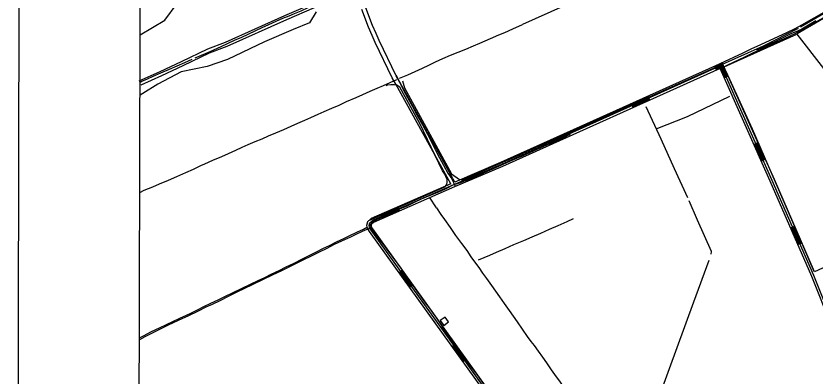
# Model space of a CAD drawing. Extents: x 3187622 to 3225504, y 800805 to 826213.
# Drawn here: x 3190957 to 3196432, y 809341 to 811808 of the extents above; entities that cross this region are included whole.
import ezdxf

# ---------------------------------------------------------------- set-up
doc = ezdxf.new("R2010")
doc.units = 0
for name, color, linetype in [('V-ANNO-SYMB', 7, 'Continuous'), ('V-BLDG-OTLN', 7, 'Continuous'), ('V-DTCH-CNTR', 7, 'Continuous'), ('V-GRID-FRAM', 7, 'Continuous'), ('V-ROAD-CNTR', 7, 'Continuous'), ('V-SITE-VEGE', 7, 'Continuous'), ('V-TOPO-SHOR', 7, 'Continuous')]:
    doc.layers.add(name, color=color, linetype=linetype)

msp = doc.modelspace()

# ---------------------------------------------------------------- linework, layer by layer
at = {"layer": 'V-ANNO-SYMB'}
msp.add_lwpolyline([(3190956.7, 802082.5), (3224039.9, 802015.1), (3224086.5, 824931.7), (3191003.4, 824999), (3190956.7, 802082.5)], dxfattribs=at)
at = {"layer": 'V-BLDG-OTLN'}
msp.add_lwpolyline([(3193860.8, 809720.7), (3193884.2, 809688.2), (3193916.7, 809711.6), (3193893.3, 809744.1)], close=True, dxfattribs=at)
at = {"layer": 'V-DTCH-CNTR'}
for points in [[(3193558.1, 811403.3), (3193580.2, 811360.8), (3193605.2, 811308.6), (3193637, 811248.7), (3193669.8, 811187.7), (3193700.3, 811130.4), (3193738.4, 811062.1), (3193773.6, 810997.4)], [(3193773.6, 810997.4), (3193800.2, 810944.6), (3193830.7, 810885.2), (3193854.6, 810835.8), (3193883.7, 810787), (3193912.6, 810731.9), (3193940.1, 810691.5), (3193961.7, 810642.2)], [(3193955.1, 810653.2), (3194002, 810666.9), (3194055, 810690.2), (3194120.9, 810717.7), (3194179.2, 810743.1), (3194240.4, 810769.5), (3194290.7, 810792), (3194357.7, 810821.5), (3194424.4, 810850.7), (3194499, 810884.5), (3194569.6, 810916.4), (3194622.4, 810938.9), (3194682.1, 810967.3), (3194751.7, 810997.4)], [(3193955.1, 810653.2), (3193899.4, 810623.7), (3193847.9, 810601.6), (3193796.8, 810581.2), (3193730.7, 810553.7), (3193683, 810529.6), (3193630.9, 810506.2), (3193581.4, 810483.8), (3193518.5, 810454.6), (3193473.8, 810434.2), (3193424.3, 810411.7), (3193397.5, 810397.2), (3193386.9, 810387.9), (3193378.1, 810365), (3193382.8, 810354.8), (3193347.1, 810340.3)], [(3193347.1, 810340.3), (3193291.7, 810316.1), (3193246.7, 810293.7), (3193184.9, 810265.7), (3193134.9, 810242.8), (3193083.2, 810215), (3193032.6, 810189.9), (3192976, 810161.9), (3192920.3, 810134.6), (3192860.7, 810105.8), (3192773.7, 810062.9), (3192710.7, 810032.4), (3192649.4, 810002.5), (3192573.8, 809966.6), (3192519.7, 809940), (3192463.4, 809913.6)], [(3193382.8, 810354.8), (3193406.2, 810324.1), (3193443.4, 810275.9), (3193472.3, 810240.1), (3193502.2, 810199.3), (3193530.1, 810162), (3193558.5, 810123), (3193589.7, 810079.9), (3193620.5, 810037.1), (3193648.5, 809997), (3193672, 809961.5)], [(3193672, 809961.5), (3193700.2, 809922.6), (3193729.7, 809882), (3193757.3, 809843.8), (3193785, 809808), (3193808.8, 809771.5), (3193829.4, 809743.8), (3193863.5, 809694.7), (3193893, 809649.8), (3193928.9, 809597.6), (3193960.8, 809554.5), (3194002.4, 809499.6), (3194036.1, 809450.5), (3194072.5, 809401.4), (3194118, 809342.3), (3194157.5, 809286.6), (3194187, 809243.6), (3194220.6, 809193.2), (3194257.2, 809144.6)], [(3192463.4, 809913.6), (3192409.5, 809886.5), (3192351.2, 809857.7), (3192299.7, 809832.3), (3192257.1, 809812.6), (3192199.4, 809783.4), (3192138.5, 809753.9), (3192066.5, 809721.1), (3191997.7, 809688.9), (3191943, 809663.5)], [(3191943, 809663.5), (3191887.7, 809635.1), (3191837.5, 809610.3), (3191802.1, 809590.1)]]:
    msp.add_lwpolyline(points, dxfattribs=at)
at = {"layer": 'V-GRID-FRAM'}
msp.add_lwpolyline([(3191838.8, 824434.1), (3223248.6, 824370.1), (3223219.5, 806183.5), (3191793.9, 806247.5), (3191838.8, 824434.1)], dxfattribs=at)
at = {"layer": 'V-ROAD-CNTR'}
for p, q in [((3195752, 811437.4), (3195739.7, 811464.8)), ((3195803.8, 811385.3), (3195831.2, 811397.5)), ((3195296.1, 811232.2), (3195283.8, 811259.5)), ((3195182.1, 811180.9), (3195169.8, 811208.2)), ((3194726.2, 810975.7), (3194713.9, 811003)), ((3194612.2, 810924.4), (3194599.9, 810951.7)), ((3196007.3, 810928.5), (3196034.7, 810940.7)), ((3196058.1, 810814.3), (3196085.5, 810826.5)), ((3194155.1, 810721.2), (3194143.2, 810748.8)), ((3194040.2, 810671.8), (3194028.4, 810699.4)), ((3193582, 810472.1), (3193570, 810499.5)), ((3193467.4, 810422), (3193455.4, 810449.5)), ((3196258.6, 810356.4), (3196286.1, 810368.4)), ((3196308.4, 810241.8), (3196335.9, 810253.7)), ((3193600.9, 810065.9), (3193576.5, 810048.4)), ((3193673.7, 809964.4), (3193649.3, 809946.9)), ((3193965.2, 809558.1), (3193940.8, 809540.6)), ((3194038, 809456.5), (3194013.6, 809439))]:
    msp.add_line(p, q, dxfattribs=at)
for points in [[(3195309.2, 812937.8), (3195081.9, 812829.1), (3194931.8, 812761), (3194725, 812670.8), (3194418.1, 812539), (3194111.5, 812406.1), (3193892.2, 812304.7), (3193613.7, 812179.3), (3193490.2, 812118.4), (3193380.6, 812068.1), (3193209.6, 811991.9), (3192986.1, 811890.8), (3192795.6, 811809.2), (3192388.9, 811625.9), (3192267.9, 811580.2), (3192086.5, 811494.5), (3191940.4, 811426.2), (3191798.2, 811361.9)], [(3195322.1, 812910.7), (3195094.6, 812801.9), (3194944, 812733.6), (3194736.9, 812643.3), (3194429.9, 812511.5), (3194123.7, 812378.7), (3193904.7, 812277.4), (3193626.5, 812152.2), (3193503.1, 812091.3), (3193393, 812040.7), (3193221.9, 811964.6), (3192998.2, 811863.3), (3192807.7, 811781.8), (3192400.4, 811598.2), (3192279.7, 811552.5), (3192099.2, 811467.4), (3191952.9, 811398.9), (3191810.6, 811334.6)], [(3193933.7, 810658.5), (3193556.7, 811340.8), (3193532.1, 811385), (3193414.7, 811626.7), (3193393.7, 811675.5), (3193368.7, 811732.6), (3193324, 811852.9)], [(3193961.3, 810670.5), (3193583, 811355.3), (3193558.8, 811398.9), (3193442, 811639.1), (3193421.2, 811687.5), (3193396.5, 811743.9), (3193352.1, 811863.3)], [(3195776.9, 811481.5), (3195932.9, 811556.6), (3195988.1, 811582), (3196055.4, 811612.2), (3196237.7, 811696.6), (3196285.4, 811719.7), (3196334.8, 811747.9), (3196520.9, 811852)], [(3195789.9, 811454.4), (3195945.7, 811529.4), (3196000.5, 811554.7), (3196067.8, 811584.9), (3196250.5, 811669.5), (3196299.4, 811693.1), (3196349.5, 811721.8), (3196535.8, 811826)], [(3196431.5, 811775.5), (3196358, 811732.1), (3196335.9, 811718.2), (3196309.3, 811706.5), (3196259.9, 811685.5), (3196192.9, 811651.3), (3196083.8, 811598.2), (3196022.1, 811573.7)], [(3196551.3, 809691.8), (3196416.9, 810029.4), (3196133.5, 810681.9), (3195783.4, 811468), (3194279.9, 810791.3), (3193952.3, 810650.3), (3193395.9, 810407.1), (3193375.6, 810389.2), (3193371.3, 810372.9), (3193373.9, 810359.3), (3193385.4, 810340.5), (3194672.1, 808546.9)], [(3196421.7, 810056.1), (3196147.3, 810687.9), (3195791, 811487.8), (3194273.9, 810805), (3193961.3, 810670.5)], [(3195828.5, 811396.2), (3195789.5, 811483.8), (3195741, 811462)], [(3195825.7, 811395), (3195787.9, 811479.9), (3195742.2, 811459.3)], [(3195823, 811393.8), (3195786.4, 811475.9), (3195743.4, 811456.5)], [(3195820.3, 811392.6), (3195784.9, 811471.9), (3195744.7, 811453.8)], [(3195817.5, 811391.4), (3195783.4, 811468), (3195745.9, 811451.1)], [(3195814.8, 811390.1), (3195781.9, 811464), (3195747.1, 811448.3)], [(3195812, 811388.9), (3195780.4, 811460), (3195748.3, 811445.6)], [(3195809.3, 811387.7), (3195778.9, 811456), (3195749.6, 811442.9)], [(3195806.6, 811386.5), (3195777.3, 811452.1), (3195750.8, 811440.1)], [(3196538, 809684.9), (3196403.1, 810023.7), (3196119.8, 810675.8), (3195775.8, 811448.1), (3194286, 810777.5), (3193958.2, 810636.5), (3193404.1, 810394.3), (3193388.9, 810380.9), (3193386.7, 810372.3), (3193388.1, 810364.8), (3193397.9, 810348.8), (3194684.4, 808555.4)], [(3195285, 811256.8), (3195171, 811205.5)], [(3195286.2, 811254.1), (3195172.3, 811202.8)], [(3195287.5, 811251.3), (3195173.5, 811200)], [(3195288.7, 811248.6), (3195174.7, 811197.3)], [(3195289.9, 811245.9), (3195176, 811194.6)], [(3195291.2, 811243.1), (3195177.2, 811191.8)], [(3195292.4, 811240.4), (3195178.4, 811189.1)], [(3195293.6, 811237.7), (3195179.6, 811186.3)], [(3195294.9, 811234.9), (3195180.9, 811183.6)], [(3194715.1, 811000.3), (3194601.1, 810949)], [(3194716.3, 810997.5), (3194602.3, 810946.2)], [(3194717.5, 810994.8), (3194603.6, 810943.5)], [(3194718.8, 810992.1), (3194604.8, 810940.8)], [(3194720, 810989.3), (3194606, 810938)], [(3194721.2, 810986.6), (3194607.3, 810935.3)], [(3194722.5, 810983.9), (3194608.5, 810932.6)], [(3194723.7, 810981.1), (3194609.7, 810929.8)], [(3194724.9, 810978.4), (3194610.9, 810927.1)], [(3196060.9, 810815.6), (3196010, 810929.7)], [(3196063.6, 810816.8), (3196012.7, 810931)], [(3196066.3, 810818), (3196015.5, 810932.2)], [(3196069.1, 810819.2), (3196018.2, 810933.4)], [(3196071.8, 810820.4), (3196021, 810934.6)], [(3196074.6, 810821.7), (3196023.7, 810935.8)], [(3196077.3, 810822.9), (3196026.4, 810937.1)], [(3196080, 810824.1), (3196029.2, 810938.3)], [(3196082.8, 810825.3), (3196031.9, 810939.5)], [(3194144.4, 810746), (3194029.6, 810696.6)], [(3194145.6, 810743.3), (3194030.7, 810693.9)], [(3194146.8, 810740.5), (3194031.9, 810691.1)], [(3194147.9, 810737.7), (3194033.1, 810688.3)], [(3194149.1, 810735), (3194034.3, 810685.6)], [(3194150.3, 810732.2), (3194035.5, 810682.8)], [(3194151.5, 810729.5), (3194036.7, 810680.1)], [(3194152.7, 810726.7), (3194037.9, 810677.3)], [(3194153.9, 810724), (3194039, 810674.6)], [(3193933.7, 810658.5), (3193387.7, 810419.9), (3193362.2, 810397.4), (3193355.9, 810373.4), (3193359.7, 810353.8), (3193372.9, 810332.2), (3194659.8, 808538.3)], [(3193571.2, 810496.8), (3193456.6, 810446.7)], [(3193572.4, 810494), (3193457.8, 810444)], [(3193573.6, 810491.3), (3193459, 810441.2)], [(3193574.8, 810488.5), (3193460.2, 810438.5)], [(3193576, 810485.8), (3193461.4, 810435.7)], [(3193577.2, 810483.1), (3193462.6, 810433)], [(3193578.4, 810480.3), (3193463.8, 810430.2)], [(3193579.6, 810477.6), (3193465, 810427.5)], [(3193580.8, 810474.8), (3193466.2, 810424.7)], [(3196311.1, 810243), (3196261.3, 810357.6)], [(3196313.9, 810244.2), (3196264.1, 810358.8)], [(3196316.6, 810245.4), (3196266.8, 810360)], [(3196319.4, 810246.6), (3196269.6, 810361.2)], [(3196322.1, 810247.7), (3196272.3, 810362.4)], [(3196324.9, 810248.9), (3196275.1, 810363.6)], [(3196327.6, 810250.1), (3196277.8, 810364.8)], [(3196330.4, 810251.3), (3196280.6, 810366)], [(3196333.1, 810252.5), (3196283.3, 810367.2)], [(3196930.6, 810357), (3196907.7, 810343.4), (3196580.3, 810135.2), (3196538.9, 810111.6), (3196505.8, 810093.4), (3196421.7, 810056.1)], [(3193578.9, 810050.2), (3193651.8, 809948.6)], [(3193581.4, 810051.9), (3193654.2, 809950.4)], [(3193583.8, 810053.7), (3193656.7, 809952.1)], [(3193586.2, 810055.4), (3193659.1, 809953.9)], [(3193588.7, 810057.2), (3193661.5, 809955.6)], [(3193591.1, 810058.9), (3193664, 809957.4)], [(3193593.5, 810060.7), (3193666.4, 809959.1)], [(3193596, 810062.4), (3193668.8, 809960.9)], [(3193598.4, 810064.2), (3193671.3, 809962.6)], [(3193943.2, 809542.3), (3194016.1, 809440.8)], [(3193945.7, 809544.1), (3194018.5, 809442.5)], [(3193948.1, 809545.8), (3194021, 809444.3)], [(3193950.5, 809547.6), (3194023.4, 809446)], [(3193953, 809549.3), (3194025.8, 809447.8)], [(3193955.4, 809551.1), (3194028.3, 809449.5)], [(3193957.9, 809552.8), (3194030.7, 809451.3)], [(3193960.3, 809554.6), (3194033.1, 809453)], [(3193962.7, 809556.3), (3194035.6, 809454.8)]]:
    msp.add_lwpolyline(points, dxfattribs=at)
at = {"layer": 'V-SITE-VEGE'}
for p, q in [((3191975, 811780.5), (3192059.1, 811892.6)), ((3193011.6, 811836.6), (3192964.9, 811761.8)), ((3191807.3, 811678), (3191975, 811780.5)), ((3192964.9, 811761.8), (3192852.8, 811715.1)), ((3191806.3, 811266.8), (3191807.3, 811678)), ((3192852.8, 811715.1), (3192656.7, 811631.1)), ((3192656.7, 811631.1), (3192404.6, 811509.6)), ((3192404.6, 811509.6), (3192264.5, 811462.9)), ((3192264.5, 811462.9), (3192087.1, 811425.5)), ((3192087.1, 811425.5), (3191928.3, 811341.5)), ((3191928.3, 811341.5), (3191825.6, 811276.1)), ((3191825.6, 811276.1), (3191806.3, 811266.8))]:
    msp.add_line(p, q, dxfattribs=at)
at = {"layer": 'V-TOPO-SHOR'}
for p, q in [((3195804.9, 811459.4), (3196301.7, 811683.4)), ((3193833.9, 810493.3), (3193786.8, 810566.2))]:
    msp.add_line(p, q, dxfattribs=at)
for points in [[(3197455, 813079.5), (3197372.1, 813045.4), (3197182.6, 812961.9), (3196938.3, 812852.3), (3196722.2, 812756.2), (3196523.5, 812669.2), (3196208.2, 812530.2), (3195771.5, 812334.4), (3195268.6, 812118.7), (3194704.9, 811874.3), (3194423.3, 811750)], [(3197949, 812661.5), (3197084.2, 812146.7), (3196553.9, 811832.7), (3196304.2, 811686)], [(3196327.4, 811734.9), (3197215.4, 812252.2)], [(3192183.6, 811521.5), (3192226.9, 811540.3), (3192268.8, 811559.1), (3192310.4, 811576.8), (3192360.2, 811600), (3192452.1, 811642.1), (3192502.8, 811664), (3192545.2, 811684.7), (3192597.3, 811709.6), (3192642.2, 811730), (3192686.9, 811749.8), (3192736.5, 811772.3), (3192783.6, 811792.1), (3192826, 811810), (3192862.5, 811825.7), (3192907.6, 811844.4), (3192957, 811866.9), (3192997.9, 811886), (3193063.3, 811917.9)], [(3193581.6, 811381.7), (3193637.8, 811405.2), (3193689.1, 811427), (3193740.1, 811450.8), (3193781.4, 811471), (3193827.2, 811493.6), (3193878.1, 811516.7), (3193929.8, 811539.4), (3193982.8, 811561.2), (3194036.6, 811581), (3194088.7, 811604), (3194132.2, 811621.9), (3194203.6, 811653.7), (3194262.5, 811678.7), (3194302.1, 811696), (3194357.1, 811720.3), (3194423.3, 811750)], [(3195277.2, 811248.4), (3196072.6, 811603.6), (3196312, 811724.6)], [(3196300.7, 811684.2), (3196484.2, 811448.8), (3196727.7, 811122), (3197016.7, 810731.5), (3197181.9, 810514.1)], [(3191896, 811396.1), (3191949.2, 811419.6), (3192008.4, 811444.4), (3192059.1, 811467.2), (3192112, 811490.1), (3192162.7, 811512.1)], [(3191806.5, 811355.4), (3191816.9, 811360.5), (3191857, 811378.1), (3191896, 811396.1)], [(3196419.8, 810057.9), (3196215.5, 810533.3), (3195998.1, 811032.6), (3195818.2, 811426.8)], [(3193471.4, 811332.1), (3193517.7, 811352.8), (3193562.9, 811372.7)], [(3193601.5, 811364.2), (3193616.9, 811315.3), (3193938.7, 810725.8), (3193992.7, 810687.2)], [(3193168.7, 811198.2), (3193219.2, 811221.7), (3193284.5, 811249.7), (3193331.2, 811270.5), (3193380, 811292.4), (3193427.8, 811312.7), (3193471.4, 811332.1)], [(3193372.4, 810406.7), (3193892.4, 810638.3), (3193905.2, 810653.8), (3193907.8, 810669.2), (3193907.8, 810687.2), (3193902.7, 810697.5), (3193892.4, 810723.3), (3193876.9, 810746.4), (3193719.9, 811070.8), (3193583.5, 811320.4), (3193562.9, 811333.3), (3193544.9, 811335.9), (3193521.7, 811335.9), (3193498.5, 811333.3), (3193488.2, 811330.7)], [(3195277.2, 811248.4), (3194360.8, 810836.5), (3194003, 810682.1)], [(3195339, 811034.7), (3195552.6, 811119.7), (3195843.5, 811258.7)], [(3192886.7, 811074.4), (3192933.9, 811093.9), (3192975.5, 811112.4), (3193024.7, 811136.3), (3193066.8, 811152.8), (3193118.6, 811176.9), (3193168.7, 811198.2)], [(3195555.7, 810562.2), (3195464.5, 810760.7), (3195373, 810964.4), (3195270.4, 811185.6)], [(3191834.1, 810614), (3191892.3, 810638.7), (3191940, 810658.9), (3192001, 810683.3), (3192058.1, 810709.3), (3192119.8, 810735.5), (3192171.9, 810759), (3192195, 810770.8), (3192220.9, 810783), (3192250.2, 810795.3), (3192304, 810820.2), (3192365.3, 810846), (3192410.9, 810866), (3192461.4, 810889.5), (3192505, 810909.3), (3192546.7, 810927.5), (3192594.3, 810947.7), (3192641.6, 810967), (3192685.5, 810988), (3192735.1, 811007.3), (3192789.3, 811029.4), (3192839.9, 811053.1), (3192886.7, 811074.4)], [(3191804.6, 810599.7), (3191834.1, 810614)], [(3195714.3, 810177), (3195717.3, 810193.6), (3195622.2, 810410.2), (3195563.6, 810541.9)], [(3193833.9, 810493.3), (3193863.9, 810448.8), (3193889.4, 810413.1), (3193928.4, 810359.6), (3193965.6, 810304.8), (3194006.3, 810250.3), (3194043.2, 810200.8), (3194070.7, 810158.5), (3194094.3, 810122.7), (3194124, 810085.4), (3194150.6, 810046.1), (3194176.1, 810009.4), (3194211.3, 809962.2), (3194239.6, 809922.5), (3194265.9, 809882.9), (3194297.5, 809839.2)], [(3194769.9, 810417.5), (3194727.2, 810398.6), (3194666.5, 810371.5), (3194606, 810346.4), (3194546.2, 810318.9), (3194486.5, 810293.7), (3194429.5, 810267.7), (3194362.3, 810240.4)], [(3193237.2, 810300.9), (3193288.5, 810326.7), (3193335.2, 810348.4), (3193361.9, 810363)], [(3192806.1, 810088.9), (3192855.2, 810113), (3192921.8, 810146.6), (3192964.2, 810167), (3193014.6, 810192.5), (3193058, 810215), (3193102.6, 810236.7), (3193150.5, 810260.2), (3193199.5, 810284.7), (3193237.2, 810300.9)], [(3194362.3, 810240.4), (3194301.7, 810212.7), (3194242.9, 810188), (3194197.3, 810167.8), (3194121, 810134.8)], [(3192442.6, 809912.7), (3192495.6, 809938), (3192565.6, 809972.1), (3192615.1, 809995.4), (3192659.3, 810017.2), (3192703.3, 810039.9), (3192757.9, 810064.7), (3192806.1, 810088.9)], [(3195171.6, 808616.7), (3195162.7, 808653.7), (3195368.5, 809223.1), (3195595.5, 809850.3), (3195701.8, 810134.3)], [(3191830.3, 809616.7), (3191885.1, 809645.5), (3191938.9, 809671), (3191987.1, 809693.6), (3192030.3, 809714.6), (3192077.7, 809738.4), (3192149.6, 809770.9), (3192198.3, 809795.5), (3192243.2, 809817.4), (3192291.1, 809840.4), (3192340.3, 809863.3), (3192387.1, 809885.9), (3192442.6, 809912.7)], [(3194297.5, 809839.2), (3194331.2, 809790.6), (3194360.4, 809751), (3194386.6, 809713.7), (3194421.9, 809663)], [(3194421.9, 809663), (3194456.3, 809612), (3194481.2, 809578.8), (3194502.3, 809549.9), (3194530.8, 809511.1), (3194561.2, 809469.5), (3194586.8, 809431.9), (3194620.5, 809383.7)], [(3191802.2, 809602.2), (3191830.3, 809616.7)], [(3194620.5, 809383.7), (3194654.5, 809335.9), (3194676.8, 809305.4), (3194720, 809241.4), (3194817.6, 809109.1)]]:
    msp.add_lwpolyline(points, dxfattribs=at)

doc.saveas('drawing.dxf')
